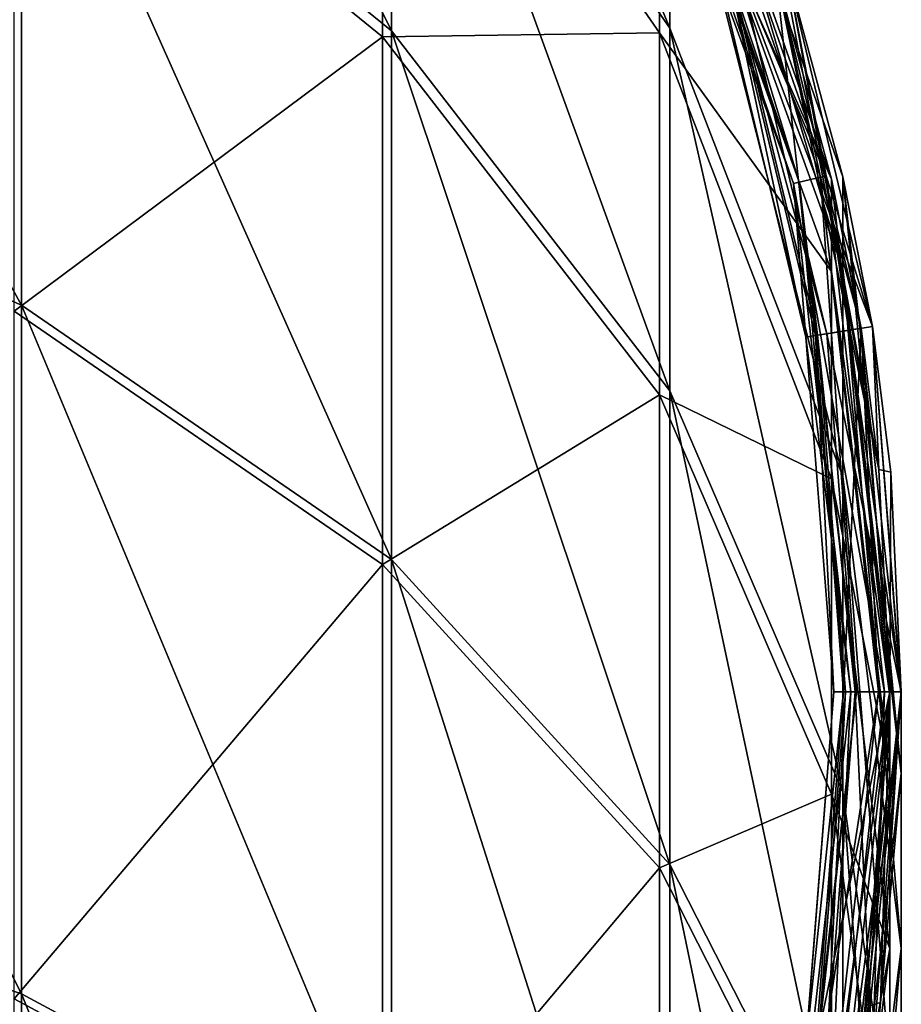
# Model space of a CAD drawing. Extents: x -1633 to 62, y -535 to 375.
# Tile 291 of 297: x -103 to -66, y 261 to 303. Entities that reach past the tile are written whole.
import ezdxf

# ---------------------------------------------------------------- set-up
doc = ezdxf.new("R2010")
doc.units = 0
doc.header["$LTSCALE"] = 33.374815
for name, color, linetype in [('55', 7, 'CONTINUOUS'), ('56', 7, 'CONTINUOUS'), ('69', 7, 'CONTINUOUS'), ('70', 7, 'CONTINUOUS'), ('71', 7, 'CONTINUOUS'), ('72', 7, 'CONTINUOUS'), ('73', 7, 'CONTINUOUS'), ('74', 7, 'CONTINUOUS'), ('75', 7, 'CONTINUOUS'), ('76', 7, 'CONTINUOUS'), ('77', 7, 'CONTINUOUS'), ('78', 7, 'CONTINUOUS'), ('79', 7, 'CONTINUOUS'), ('80', 7, 'CONTINUOUS')]:
    doc.layers.add(name, color=color, linetype=linetype)

msp = doc.modelspace()

# ---------------------------------------------------------------- linework, layer by layer
at = {"layer": '55', "color": 7, "linetype": 'CONTINUOUS'}
for points in [[(-103.339, 315.87, -4.279), (-87.426, 302.938, -13.553), (-103.339, 334.802, -36.797), (-103.339, 315.87, -4.279)], [(-103.339, 334.802, -36.797), (-87.426, 302.938, -13.553), (-87.426, 320.353, -43.465), (-103.339, 334.802, -36.797)], [(-87.426, 320.353, -43.465), (-75.453, 303.051, -51.449), (-87.426, 331.813, -76.125), (-87.426, 320.353, -43.465)], [(-87.426, 331.813, -76.125), (-75.453, 303.051, -51.449), (-75.453, 313.315, -80.702), (-87.426, 331.813, -76.125)], [(-122.395, 299.383, 32.771), (-103.339, 291.144, 24.084), (-122.395, 325.6, 2.698), (-122.395, 299.383, 32.771)], [(-122.395, 325.6, 2.698), (-103.339, 291.144, 24.084), (-103.339, 315.87, -4.279), (-122.395, 325.6, 2.698)], [(-87.426, 302.938, -13.553), (-75.453, 287.453, -24.658), (-87.426, 320.353, -43.465), (-87.426, 302.938, -13.553)], [(-87.426, 320.353, -43.465), (-75.453, 287.453, -24.658), (-75.453, 303.051, -51.449), (-87.426, 320.353, -43.465)], [(-75.453, 317.877, -111.366), (-68.02, 296.665, -112.487), (-70.419, 305.556, -120), (-75.453, 317.877, -111.366)], [(-68.02, 296.665, -112.487), (-75.453, 317.877, -111.366), (-68.02, 292.695, -85.804), (-68.02, 296.665, -112.487)], [(-75.453, 317.877, -111.366), (-75.453, 313.315, -80.702), (-68.02, 292.695, -85.804), (-75.453, 317.877, -111.366)], [(-103.339, 291.144, 24.084), (-87.426, 280.194, 12.537), (-103.339, 315.87, -4.279), (-103.339, 291.144, 24.084)], [(-103.339, 315.87, -4.279), (-87.426, 280.194, 12.537), (-87.426, 302.938, -13.553), (-103.339, 315.87, -4.279)], [(-75.453, 303.051, -51.449), (-68.02, 283.764, -60.349), (-75.453, 313.315, -80.702), (-75.453, 303.051, -51.449)], [(-75.453, 313.315, -80.702), (-68.02, 283.764, -60.349), (-68.02, 292.695, -85.804), (-75.453, 313.315, -80.702)], [(-70.419, 305.556, -120), (-68.02, 296.665, -112.487), (-66.737, 290.222, -120), (-70.419, 305.556, -120)], [(-87.426, 280.194, 12.537), (-75.453, 267.081, -1.289), (-87.426, 302.938, -13.553), (-87.426, 280.194, 12.537)], [(-87.426, 302.938, -13.553), (-75.453, 267.081, -1.289), (-75.453, 287.453, -24.658), (-87.426, 302.938, -13.553)], [(-75.453, 287.453, -24.658), (-68.02, 270.191, -37.037), (-75.453, 303.051, -51.449), (-75.453, 287.453, -24.658)], [(-75.453, 303.051, -51.449), (-68.02, 270.191, -37.037), (-68.02, 283.764, -60.349), (-75.453, 303.051, -51.449)], [(-122.395, 267.964, 57.359), (-103.339, 261.512, 47.273), (-122.395, 299.383, 32.771), (-122.395, 267.964, 57.359)], [(-122.395, 299.383, 32.771), (-103.339, 261.512, 47.273), (-103.339, 291.144, 24.084), (-122.395, 299.383, 32.771)], [(-68.02, 296.665, -112.487), (-65.5, 274.333, -113.667), (-66.737, 290.222, -120), (-68.02, 296.665, -112.487)], [(-65.5, 274.333, -113.667), (-68.02, 296.665, -112.487), (-65.5, 270.987, -91.176), (-65.5, 274.333, -113.667)], [(-68.02, 296.665, -112.487), (-68.02, 292.695, -85.804), (-65.5, 270.987, -91.176), (-68.02, 296.665, -112.487)], [(-68.02, 283.764, -60.349), (-65.5, 263.458, -69.72), (-68.02, 292.695, -85.804), (-68.02, 283.764, -60.349)], [(-68.02, 292.695, -85.804), (-65.5, 263.458, -69.72), (-65.5, 270.987, -91.176), (-68.02, 292.695, -85.804)], [(-103.339, 261.512, 47.273), (-87.426, 252.936, 33.868), (-103.339, 291.144, 24.084), (-103.339, 261.512, 47.273)], [(-103.339, 291.144, 24.084), (-87.426, 252.936, 33.868), (-87.426, 280.194, 12.537), (-103.339, 291.144, 24.084)], [(-66.737, 290.222, -120), (-65.5, 274.333, -113.667), (-65.5, 274.5, -120), (-66.737, 290.222, -120)], [(-75.453, 267.081, -1.289), (-68.02, 252.464, -16.702), (-75.453, 287.453, -24.658), (-75.453, 267.081, -1.289)], [(-75.453, 287.453, -24.658), (-68.02, 252.464, -16.702), (-68.02, 270.191, -37.037), (-75.453, 287.453, -24.658)], [(-68.02, 270.191, -37.037), (-65.5, 252.017, -50.069), (-68.02, 283.764, -60.349), (-68.02, 270.191, -37.037)], [(-68.02, 283.764, -60.349), (-65.5, 252.017, -50.069), (-65.5, 263.458, -69.72), (-68.02, 283.764, -60.349)], [(-87.426, 252.936, 33.868), (-75.453, 242.667, 17.816), (-87.426, 280.194, 12.537), (-87.426, 252.936, 33.868)], [(-87.426, 280.194, 12.537), (-75.453, 242.667, 17.816), (-75.453, 267.081, -1.289), (-87.426, 280.194, 12.537)], [(-65.5, 274.333, -113.667), (-68.02, 252.001, -114.847), (-65.5, 274.5, -120), (-65.5, 274.333, -113.667)], [(-65.5, 274.5, -120), (-68.02, 252.001, -114.847), (-66.737, 258.778, -120), (-65.5, 274.5, -120)], [(-68.02, 252.001, -114.847), (-65.5, 274.333, -113.667), (-68.02, 249.278, -96.548), (-68.02, 252.001, -114.847)], [(-65.5, 274.333, -113.667), (-65.5, 270.987, -91.176), (-68.02, 249.278, -96.548), (-65.5, 274.333, -113.667)], [(-65.5, 263.458, -69.72), (-68.02, 243.153, -79.09), (-65.5, 270.987, -91.176), (-65.5, 263.458, -69.72)], [(-65.5, 270.987, -91.176), (-68.02, 243.153, -79.09), (-68.02, 249.278, -96.548), (-65.5, 270.987, -91.176)], [(-68.02, 252.464, -16.702), (-65.5, 237.075, -32.929), (-68.02, 270.191, -37.037), (-68.02, 252.464, -16.702)], [(-68.02, 270.191, -37.037), (-65.5, 237.075, -32.929), (-65.5, 252.017, -50.069), (-68.02, 270.191, -37.037)], [(-122.395, 232.471, 75.578), (-103.339, 228.037, 64.456), (-122.395, 267.964, 57.359), (-122.395, 232.471, 75.578)], [(-122.395, 267.964, 57.359), (-103.339, 228.037, 64.456), (-103.339, 261.512, 47.273), (-122.395, 267.964, 57.359)], [(-75.453, 242.667, 17.816), (-68.02, 231.22, -0.077), (-75.453, 267.081, -1.289), (-75.453, 242.667, 17.816)], [(-75.453, 267.081, -1.289), (-68.02, 231.22, -0.077), (-68.02, 252.464, -16.702), (-75.453, 267.081, -1.289)], [(-65.5, 252.017, -50.069), (-68.02, 233.844, -63.101), (-65.5, 263.458, -69.72), (-65.5, 252.017, -50.069)], [(-65.5, 263.458, -69.72), (-68.02, 233.844, -63.101), (-68.02, 243.153, -79.09), (-65.5, 263.458, -69.72)], [(-103.339, 228.037, 64.456), (-87.426, 222.144, 49.674), (-103.339, 261.512, 47.273), (-103.339, 228.037, 64.456)], [(-103.339, 261.512, 47.273), (-87.426, 222.144, 49.674), (-87.426, 252.936, 33.868), (-103.339, 261.512, 47.273)]]:
    msp.add_3dface(points, dxfattribs=at)
at = {"layer": '56', "color": 7, "linetype": 'CONTINUOUS'}
for points in [[(-87.817, 302.685, -13.735), (-103.651, 315.553, -4.507), (-87.817, 320.07, -43.595), (-87.817, 302.685, -13.735)], [(-75.903, 302.854, -51.54), (-87.817, 302.685, -13.735), (-87.817, 320.07, -43.595), (-75.903, 302.854, -51.54)], [(-75.903, 302.854, -51.54), (-87.817, 320.07, -43.595), (-75.903, 313.105, -80.754), (-75.903, 302.854, -51.54)], [(-75.903, 317.661, -111.377), (-70.894, 305.402, -120), (-68.507, 296.554, -112.493), (-75.903, 317.661, -111.377)], [(-75.903, 317.661, -111.377), (-68.507, 296.554, -112.493), (-75.903, 313.105, -80.754), (-75.903, 317.661, -111.377)], [(-87.817, 302.685, -13.735), (-103.651, 290.875, 23.8), (-103.651, 315.553, -4.507), (-87.817, 302.685, -13.735)], [(-68.507, 296.554, -112.493), (-68.507, 292.587, -85.831), (-75.903, 313.105, -80.754), (-68.507, 296.554, -112.493)], [(-68.507, 292.587, -85.831), (-75.903, 302.854, -51.54), (-75.903, 313.105, -80.754), (-68.507, 292.587, -85.831)], [(-70.894, 305.402, -120), (-67.231, 290.143, -120), (-68.507, 296.554, -112.493), (-70.894, 305.402, -120)], [(-87.817, 279.979, 12.311), (-103.651, 290.875, 23.8), (-87.817, 302.685, -13.735), (-87.817, 279.979, 12.311)], [(-75.903, 287.277, -24.784), (-87.817, 302.685, -13.735), (-75.903, 302.854, -51.54), (-75.903, 287.277, -24.784)], [(-75.903, 287.277, -24.784), (-87.817, 279.979, 12.311), (-87.817, 302.685, -13.735), (-75.903, 287.277, -24.784)], [(-68.507, 283.663, -60.396), (-75.903, 287.277, -24.784), (-75.903, 302.854, -51.54), (-68.507, 283.663, -60.396)], [(-68.507, 283.663, -60.396), (-75.903, 302.854, -51.54), (-68.507, 292.587, -85.831), (-68.507, 283.663, -60.396)], [(-67.231, 290.143, -120), (-66, 274.5, -120), (-68.507, 296.554, -112.493), (-67.231, 290.143, -120)], [(-68.507, 296.554, -112.493), (-66, 274.5, -120), (-66, 274.333, -113.667), (-68.507, 296.554, -112.493)], [(-68.507, 296.554, -112.493), (-66, 274.333, -113.667), (-68.507, 292.587, -85.831), (-68.507, 296.554, -112.493)], [(-66, 274.333, -113.667), (-66, 270.987, -91.176), (-68.507, 292.587, -85.831), (-66, 274.333, -113.667)], [(-66, 270.987, -91.176), (-68.507, 283.663, -60.396), (-68.507, 292.587, -85.831), (-66, 270.987, -91.176)], [(-87.817, 279.979, 12.311), (-103.651, 261.301, 46.944), (-103.651, 290.875, 23.8), (-87.817, 279.979, 12.311)], [(-75.903, 266.932, -1.447), (-87.817, 279.979, 12.311), (-75.903, 287.277, -24.784), (-75.903, 266.932, -1.447)], [(-68.507, 270.1, -37.101), (-75.903, 266.932, -1.447), (-75.903, 287.277, -24.784), (-68.507, 270.1, -37.101)], [(-68.507, 270.1, -37.101), (-75.903, 287.277, -24.784), (-68.507, 283.663, -60.396), (-68.507, 270.1, -37.101)], [(-66, 263.458, -69.72), (-68.507, 270.1, -37.101), (-68.507, 283.663, -60.396), (-66, 263.458, -69.72)], [(-66, 263.458, -69.72), (-68.507, 283.663, -60.396), (-66, 270.987, -91.176), (-66, 263.458, -69.72)], [(-87.817, 252.768, 33.605), (-103.651, 261.301, 46.944), (-87.817, 279.979, 12.311), (-87.817, 252.768, 33.605)], [(-75.903, 266.932, -1.447), (-87.817, 252.768, 33.605), (-87.817, 279.979, 12.311), (-75.903, 266.932, -1.447)], [(-66, 274.5, -120), (-67.231, 258.857, -120), (-66, 274.333, -113.667), (-66, 274.5, -120)], [(-66, 274.333, -113.667), (-67.231, 258.857, -120), (-68.507, 252.112, -114.841), (-66, 274.333, -113.667)], [(-66, 274.333, -113.667), (-68.507, 252.112, -114.841), (-66, 270.987, -91.176), (-66, 274.333, -113.667)], [(-68.507, 252.112, -114.841), (-68.507, 249.386, -96.521), (-66, 270.987, -91.176), (-68.507, 252.112, -114.841)], [(-68.507, 249.386, -96.521), (-66, 263.458, -69.72), (-66, 270.987, -91.176), (-68.507, 249.386, -96.521)], [(-68.507, 252.387, -16.783), (-75.903, 266.932, -1.447), (-68.507, 270.1, -37.101), (-68.507, 252.387, -16.783)], [(-66, 252.017, -50.069), (-68.507, 252.387, -16.783), (-68.507, 270.1, -37.101), (-66, 252.017, -50.069)], [(-66, 252.017, -50.069), (-68.507, 270.1, -37.101), (-66, 263.458, -69.72), (-66, 252.017, -50.069)], [(-75.903, 242.55, 17.633), (-87.817, 252.768, 33.605), (-75.903, 266.932, -1.447), (-75.903, 242.55, 17.633)], [(-68.507, 252.387, -16.783), (-75.903, 242.55, 17.633), (-75.903, 266.932, -1.447), (-68.507, 252.387, -16.783)], [(-68.507, 243.254, -79.043), (-66, 252.017, -50.069), (-66, 263.458, -69.72), (-68.507, 243.254, -79.043)], [(-68.507, 243.254, -79.043), (-66, 263.458, -69.72), (-68.507, 249.386, -96.521), (-68.507, 243.254, -79.043)], [(-87.817, 252.768, 33.605), (-103.651, 227.892, 64.093), (-103.651, 261.301, 46.944), (-87.817, 252.768, 33.605)]]:
    msp.add_3dface(points, dxfattribs=at)
at = {"layer": '69', "color": 7, "linetype": 'CONTINUOUS'}
for points in [[(-69.193, 289.833, -123.142), (-70.894, 305.402, -120), (-72.783, 304.788, -123.142), (-69.193, 289.833, -123.142)], [(-67.231, 290.143, -120), (-70.894, 305.402, -120), (-69.193, 289.833, -123.142), (-67.231, 290.143, -120)], [(-67.986, 274.5, -123.142), (-67.231, 290.143, -120), (-69.193, 289.833, -123.142), (-67.986, 274.5, -123.142)], [(-66, 274.5, -120), (-67.231, 290.143, -120), (-67.986, 274.5, -123.142), (-66, 274.5, -120)], [(-67.231, 258.857, -120), (-66, 274.5, -120), (-69.193, 259.167, -123.142), (-67.231, 258.857, -120)], [(-69.193, 259.167, -123.142), (-66, 274.5, -120), (-67.986, 274.5, -123.142), (-69.193, 259.167, -123.142)]]:
    msp.add_3dface(points, dxfattribs=at)
at = {"layer": '70', "color": 7, "linetype": 'CONTINUOUS'}
for points in [[(-69.602, 289.768, -135.615), (-72.783, 304.788, -123.142), (-73.177, 304.66, -135.615), (-69.602, 289.768, -135.615)], [(-69.193, 289.833, -123.142), (-72.783, 304.788, -123.142), (-69.602, 289.768, -135.615), (-69.193, 289.833, -123.142)], [(-68.4, 274.5, -135.615), (-69.193, 289.833, -123.142), (-69.602, 289.768, -135.615), (-68.4, 274.5, -135.615)], [(-67.986, 274.5, -123.142), (-69.193, 289.833, -123.142), (-68.4, 274.5, -135.615), (-67.986, 274.5, -123.142)], [(-69.193, 259.167, -123.142), (-67.986, 274.5, -123.142), (-69.602, 259.232, -135.615), (-69.193, 259.167, -123.142)], [(-69.602, 259.232, -135.615), (-67.986, 274.5, -123.142), (-68.4, 274.5, -135.615), (-69.602, 259.232, -135.615)]]:
    msp.add_3dface(points, dxfattribs=at)
at = {"layer": '71', "color": 7, "linetype": 'CONTINUOUS'}
for points in [[(-69.602, 289.768, -135.615), (-73.177, 304.66, -135.615), (-69.602, 289.768, -144.947), (-69.602, 289.768, -135.615)], [(-69.602, 289.768, -144.947), (-73.177, 304.66, -135.615), (-73.177, 304.66, -144.947), (-69.602, 289.768, -144.947)], [(-68.4, 274.5, -135.615), (-69.602, 289.768, -135.615), (-68.4, 274.5, -144.947), (-68.4, 274.5, -135.615)], [(-68.4, 274.5, -144.947), (-69.602, 289.768, -135.615), (-69.602, 289.768, -144.947), (-68.4, 274.5, -144.947)], [(-69.602, 259.232, -135.615), (-68.4, 274.5, -135.615), (-69.602, 259.232, -144.947), (-69.602, 259.232, -135.615)], [(-69.602, 259.232, -144.947), (-68.4, 274.5, -135.615), (-68.4, 274.5, -144.947), (-69.602, 259.232, -144.947)]]:
    msp.add_3dface(points, dxfattribs=at)
at = {"layer": '72', "color": 7, "linetype": 'CONTINUOUS'}
for points in [[(-68.725, 296.702, -146.202), (-77.412, 317.162, -146.203), (-76.105, 317.791, -146.202), (-68.725, 296.702, -146.202)], [(-68.725, 296.702, -146.202), (-76.105, 317.791, -146.202), (-70.419, 305.556, -144.947), (-68.725, 296.702, -146.202)], [(-70.14, 296.379, -146.203), (-73.177, 304.66, -144.947), (-77.412, 317.162, -146.203), (-70.14, 296.379, -146.203)], [(-70.14, 296.379, -146.203), (-77.412, 317.162, -146.203), (-68.725, 296.702, -146.202), (-70.14, 296.379, -146.203)], [(-66.737, 290.222, -144.947), (-68.725, 296.702, -146.202), (-70.419, 305.556, -144.947), (-66.737, 290.222, -144.947)], [(-69.602, 289.768, -144.947), (-73.177, 304.66, -144.947), (-70.14, 296.379, -146.203), (-69.602, 289.768, -144.947)], [(-66.224, 274.5, -146.202), (-70.14, 296.379, -146.203), (-68.725, 296.702, -146.202), (-66.224, 274.5, -146.202)], [(-66.224, 274.5, -146.202), (-68.725, 296.702, -146.202), (-65.5, 274.5, -144.947), (-66.224, 274.5, -146.202)], [(-65.5, 274.5, -144.947), (-68.725, 296.702, -146.202), (-66.737, 290.222, -144.947), (-65.5, 274.5, -144.947)], [(-67.675, 274.5, -146.203), (-69.602, 289.768, -144.947), (-70.14, 296.379, -146.203), (-67.675, 274.5, -146.203)], [(-67.675, 274.5, -146.203), (-70.14, 296.379, -146.203), (-66.224, 274.5, -146.202), (-67.675, 274.5, -146.203)], [(-68.4, 274.5, -144.947), (-69.602, 289.768, -144.947), (-67.675, 274.5, -146.203), (-68.4, 274.5, -144.947)], [(-69.602, 259.232, -144.947), (-68.4, 274.5, -144.947), (-70.14, 252.621, -146.203), (-69.602, 259.232, -144.947)], [(-70.14, 252.621, -146.203), (-68.4, 274.5, -144.947), (-67.675, 274.5, -146.203), (-70.14, 252.621, -146.203)], [(-70.14, 252.621, -146.203), (-67.675, 274.5, -146.203), (-68.725, 252.298, -146.202), (-70.14, 252.621, -146.203)], [(-68.725, 252.298, -146.202), (-67.675, 274.5, -146.203), (-66.224, 274.5, -146.202), (-68.725, 252.298, -146.202)], [(-68.725, 252.298, -146.202), (-66.224, 274.5, -146.202), (-66.737, 258.778, -144.947), (-68.725, 252.298, -146.202)], [(-66.737, 258.778, -144.947), (-66.224, 274.5, -146.202), (-65.5, 274.5, -144.947), (-66.737, 258.778, -144.947)]]:
    msp.add_3dface(points, dxfattribs=at)
at = {"layer": '73', "color": 7, "linetype": 'CONTINUOUS'}
for points in [[(-66.737, 290.222, -144.947), (-70.419, 305.556, -144.947), (-66.738, 290.222, -140.397), (-66.737, 290.222, -144.947)], [(-66.738, 290.222, -140.397), (-70.419, 305.556, -144.947), (-70.419, 305.556, -140.397), (-66.738, 290.222, -140.397)], [(-65.946, 283.957, -140.397), (-66.737, 290.222, -144.947), (-66.738, 290.222, -140.397), (-65.946, 283.957, -140.397)], [(-65.5, 274.5, -144.947), (-66.737, 290.222, -144.947), (-65.5, 274.5, -140.397), (-65.5, 274.5, -144.947)], [(-65.5, 274.5, -140.397), (-66.737, 290.222, -144.947), (-65.946, 283.957, -140.397), (-65.5, 274.5, -140.397)], [(-66.737, 258.778, -144.947), (-65.5, 274.5, -144.947), (-66.738, 258.778, -140.397), (-66.737, 258.778, -144.947)], [(-66.738, 258.778, -140.397), (-65.5, 274.5, -144.947), (-66.392, 261.144, -140.397), (-66.738, 258.778, -140.397)], [(-66.392, 261.144, -140.397), (-65.5, 274.5, -144.947), (-65.5, 274.5, -140.397), (-66.392, 261.144, -140.397)]]:
    msp.add_3dface(points, dxfattribs=at)
at = {"layer": '74', "color": 7, "linetype": 'CONTINUOUS'}
for points in [[(-66.46, 284.074, -140.397), (-70.811, 306.737, -140.397), (-70.895, 305.402, -140.397), (-66.46, 284.074, -140.397)], [(-70.419, 305.556, -140.397), (-70.811, 306.737, -140.397), (-66.46, 284.074, -140.397), (-70.419, 305.556, -140.397)], [(-66.738, 290.222, -140.397), (-70.419, 305.556, -140.397), (-66.46, 284.074, -140.397), (-66.738, 290.222, -140.397)], [(-65.946, 283.957, -140.397), (-66.738, 290.222, -140.397), (-66.46, 284.074, -140.397), (-65.946, 283.957, -140.397)], [(-66, 274.5, -140.397), (-65.946, 283.957, -140.397), (-66.46, 284.074, -140.397), (-66, 274.5, -140.397)], [(-65.5, 274.5, -140.397), (-65.946, 283.957, -140.397), (-66, 274.5, -140.397), (-65.5, 274.5, -140.397)], [(-66.918, 260.979, -140.397), (-66.392, 261.144, -140.397), (-66, 274.5, -140.397), (-66.918, 260.979, -140.397)], [(-66.392, 261.144, -140.397), (-65.5, 274.5, -140.397), (-66, 274.5, -140.397), (-66.392, 261.144, -140.397)], [(-66.738, 258.778, -140.397), (-66.392, 261.144, -140.397), (-66.918, 260.979, -140.397), (-66.738, 258.778, -140.397)]]:
    msp.add_3dface(points, dxfattribs=at)
at = {"layer": '75', "color": 7, "linetype": 'CONTINUOUS'}
for points in [[(-66.46, 284.074, -140.397), (-70.895, 305.402, -140.397), (-67.231, 290.143, -144.947), (-66.46, 284.074, -140.397)], [(-67.231, 290.143, -144.947), (-70.895, 305.402, -140.397), (-70.894, 305.402, -144.947), (-67.231, 290.143, -144.947)], [(-66, 274.5, -144.947), (-66.46, 284.074, -140.397), (-67.231, 290.143, -144.947), (-66, 274.5, -144.947)], [(-66, 274.5, -140.397), (-66.46, 284.074, -140.397), (-66, 274.5, -144.947), (-66, 274.5, -140.397)], [(-66.918, 260.979, -140.397), (-66, 274.5, -140.397), (-67.231, 258.857, -144.947), (-66.918, 260.979, -140.397)], [(-67.231, 258.857, -144.947), (-66, 274.5, -140.397), (-66, 274.5, -144.947), (-67.231, 258.857, -144.947)]]:
    msp.add_3dface(points, dxfattribs=at)
at = {"layer": '76', "color": 7, "linetype": 'CONTINUOUS'}
for points in [[(-69.897, 296.435, -145.77), (-76.33, 317.683, -145.769), (-77.187, 317.27, -145.77), (-69.897, 296.435, -145.77)], [(-68.97, 296.647, -145.769), (-70.894, 305.402, -144.947), (-76.33, 317.683, -145.769), (-68.97, 296.647, -145.769)], [(-68.97, 296.647, -145.769), (-76.33, 317.683, -145.769), (-69.897, 296.435, -145.77), (-68.97, 296.647, -145.769)], [(-69.897, 296.435, -145.77), (-77.187, 317.27, -145.77), (-72.701, 304.815, -144.947), (-69.897, 296.435, -145.77)], [(-67.231, 290.143, -144.947), (-70.894, 305.402, -144.947), (-68.97, 296.647, -145.769), (-67.231, 290.143, -144.947)], [(-69.108, 289.846, -144.947), (-69.897, 296.435, -145.77), (-72.701, 304.815, -144.947), (-69.108, 289.846, -144.947)], [(-67.425, 274.5, -145.77), (-68.97, 296.647, -145.769), (-69.897, 296.435, -145.77), (-67.425, 274.5, -145.77)], [(-66.474, 274.5, -145.769), (-67.231, 290.143, -144.947), (-68.97, 296.647, -145.769), (-66.474, 274.5, -145.769)], [(-66.474, 274.5, -145.769), (-68.97, 296.647, -145.769), (-67.425, 274.5, -145.77), (-66.474, 274.5, -145.769)], [(-67.425, 274.5, -145.77), (-69.897, 296.435, -145.77), (-67.9, 274.5, -144.947), (-67.425, 274.5, -145.77)], [(-67.9, 274.5, -144.947), (-69.897, 296.435, -145.77), (-69.108, 289.846, -144.947), (-67.9, 274.5, -144.947)], [(-66, 274.5, -144.947), (-67.231, 290.143, -144.947), (-66.474, 274.5, -145.769), (-66, 274.5, -144.947)], [(-68.97, 252.353, -145.769), (-66.474, 274.5, -145.769), (-69.897, 252.565, -145.77), (-68.97, 252.353, -145.769)], [(-69.897, 252.565, -145.77), (-66.474, 274.5, -145.769), (-67.425, 274.5, -145.77), (-69.897, 252.565, -145.77)], [(-69.897, 252.565, -145.77), (-67.425, 274.5, -145.77), (-69.108, 259.154, -144.947), (-69.897, 252.565, -145.77)], [(-69.108, 259.154, -144.947), (-67.425, 274.5, -145.77), (-67.9, 274.5, -144.947), (-69.108, 259.154, -144.947)], [(-67.231, 258.857, -144.947), (-66, 274.5, -144.947), (-68.97, 252.353, -145.769), (-67.231, 258.857, -144.947)], [(-68.97, 252.353, -145.769), (-66, 274.5, -144.947), (-66.474, 274.5, -145.769), (-68.97, 252.353, -145.769)]]:
    msp.add_3dface(points, dxfattribs=at)
at = {"layer": '77', "color": 7, "linetype": 'CONTINUOUS'}
for points in [[(-69.108, 289.846, -144.947), (-72.701, 304.815, -144.947), (-69.108, 289.846, -135.623), (-69.108, 289.846, -144.947)], [(-69.108, 289.846, -135.623), (-72.701, 304.815, -144.947), (-72.701, 304.815, -135.623), (-69.108, 289.846, -135.623)], [(-67.9, 274.5, -144.947), (-69.108, 289.846, -144.947), (-67.9, 274.5, -135.623), (-67.9, 274.5, -144.947)], [(-67.9, 274.5, -135.623), (-69.108, 289.846, -144.947), (-69.108, 289.846, -135.623), (-67.9, 274.5, -135.623)], [(-69.108, 259.154, -144.947), (-67.9, 274.5, -144.947), (-69.108, 259.154, -135.623), (-69.108, 259.154, -144.947)], [(-69.108, 259.154, -135.623), (-67.9, 274.5, -144.947), (-67.9, 274.5, -135.623), (-69.108, 259.154, -135.623)]]:
    msp.add_3dface(points, dxfattribs=at)
at = {"layer": '78', "color": 7, "linetype": 'CONTINUOUS'}
for points in [[(-68.704, 289.91, -123.294), (-72.701, 304.815, -135.623), (-72.312, 304.941, -123.294), (-68.704, 289.91, -123.294)], [(-69.108, 289.846, -135.623), (-72.701, 304.815, -135.623), (-68.704, 289.91, -123.294), (-69.108, 289.846, -135.623)], [(-67.491, 274.5, -123.294), (-69.108, 289.846, -135.623), (-68.704, 289.91, -123.294), (-67.491, 274.5, -123.294)], [(-67.9, 274.5, -135.623), (-69.108, 289.846, -135.623), (-67.491, 274.5, -123.294), (-67.9, 274.5, -135.623)], [(-69.108, 259.154, -135.623), (-67.9, 274.5, -135.623), (-68.704, 259.09, -123.294), (-69.108, 259.154, -135.623)], [(-68.704, 259.09, -123.294), (-67.9, 274.5, -135.623), (-67.491, 274.5, -123.294), (-68.704, 259.09, -123.294)]]:
    msp.add_3dface(points, dxfattribs=at)
at = {"layer": '79', "color": 7, "linetype": 'CONTINUOUS'}
for points in [[(-66.737, 290.222, -120.145), (-72.312, 304.941, -123.294), (-70.419, 305.556, -120.145), (-66.737, 290.222, -120.145)], [(-68.704, 289.91, -123.294), (-72.312, 304.941, -123.294), (-66.737, 290.222, -120.145), (-68.704, 289.91, -123.294)], [(-65.5, 274.5, -120.145), (-68.704, 289.91, -123.294), (-66.737, 290.222, -120.145), (-65.5, 274.5, -120.145)], [(-67.491, 274.5, -123.294), (-68.704, 289.91, -123.294), (-65.5, 274.5, -120.145), (-67.491, 274.5, -123.294)], [(-68.704, 259.09, -123.294), (-67.491, 274.5, -123.294), (-66.737, 258.778, -120.145), (-68.704, 259.09, -123.294)], [(-66.737, 258.778, -120.145), (-67.491, 274.5, -123.294), (-65.5, 274.5, -120.145), (-66.737, 258.778, -120.145)]]:
    msp.add_3dface(points, dxfattribs=at)
at = {"layer": '80', "color": 7, "linetype": 'CONTINUOUS'}
for points in [[(-70.419, 305.556, -120), (-66.737, 290.222, -120), (-70.419, 305.556, -120.145), (-70.419, 305.556, -120)], [(-66.737, 290.222, -120), (-66.737, 290.222, -120.145), (-70.419, 305.556, -120.145), (-66.737, 290.222, -120)], [(-66.737, 290.222, -120), (-65.5, 274.5, -120), (-66.737, 290.222, -120.145), (-66.737, 290.222, -120)], [(-65.5, 274.5, -120), (-65.5, 274.5, -120.145), (-66.737, 290.222, -120.145), (-65.5, 274.5, -120)], [(-65.5, 274.5, -120), (-66.737, 258.778, -120), (-65.5, 274.5, -120.145), (-65.5, 274.5, -120)], [(-66.737, 258.778, -120), (-66.737, 258.778, -120.145), (-65.5, 274.5, -120.145), (-66.737, 258.778, -120)]]:
    msp.add_3dface(points, dxfattribs=at)

doc.saveas('drawing.dxf')
